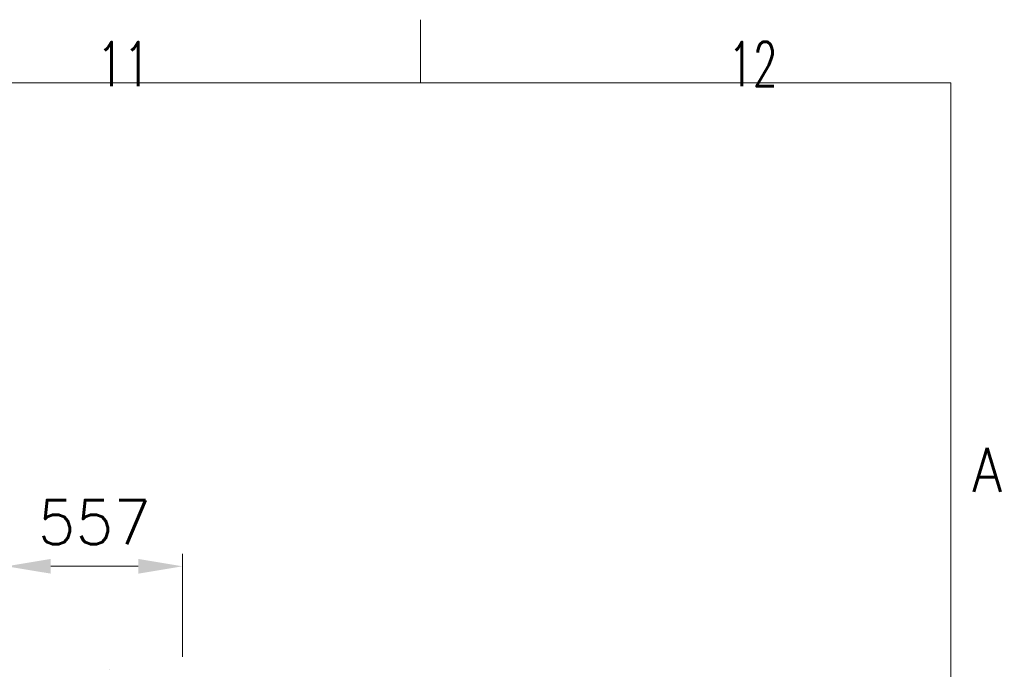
# Model space of a CAD drawing. Header units: inches. Extents: x 0 to 23760, y -13 to 16800.
# Tile 279 of 279: x 20611 to 23729, y 14742 to 16800. Entities that reach past the tile are written whole.
import ezdxf

# ---------------------------------------------------------------- set-up
doc = ezdxf.new("R2010")
doc.units = ezdxf.units.IN
for name, color, linetype, true_color in [('1', 7, 'Continuous', 0xffffff), ('210', 7, 'Continuous', 0xffffff), ('254', 7, 'Continuous', 0xffffff)]:
    doc.layers.add(name, color=color, linetype=linetype, true_color=true_color)
doc.styles.add('latin_extended', font='simplex.shx')
doc.dimstyles.get("Standard").update_dxf_attribs({"dimtxt": 0.18, "dimasz": 0.18, "dimexe": 0.18, "dimexo": 0.0625, "dimgap": 0.09, "dimtad": 0, "dimtih": 1, "dimtoh": 1, "dimdec": 4, "dimzin": 0, "dimdsep": 46, "dimtxsty": 'Standard', "dimcen": 0.09, "dimadec": 0, "dimazin": 0, "dimtfac": 1, "dimtdec": 4, "dimtofl": 0, "dimtmove": 0, "dimatfit": 3, "dimfxl": 1, "dimtolj": 1, "dimtzin": 0, "dimarcsym": 0})

# ---------------------------------------------------------------- blocks, each defined once
blk = doc.blocks.new('_U4')
at = {"layer": '254', "color": 3, "linetype": 'Continuous', "lineweight": 13, "transparency": 16777216}
for p, q in [((20569.4, 11758.9), (20569.4, 15108)), ((21126.3, 14781.6), (21126.3, 15108)), ((20709.4, 15068), (20986.3, 15068))]:
    blk.add_line(p, q, dxfattribs=at)
at = {"layer": '254', "color": 3, "transparency": 16777216}
for points in [[(20709.4, 15091.4), (20709.4, 15044.7), (20569.4, 15068)], [(20986.3, 15044.7), (20986.3, 15091.4), (21126.3, 15068)]]:
    blk.add_solid(points, dxfattribs=at)
at = {"layer": 'Defpoints', "color": 0, "transparency": 16777216}
for p in [(21126.3, 15068), (21126.3, 14741.6), (20569.4, 11718.9)]:
    blk.add_point(p, dxfattribs=at)
at = {"layer": '254', "color": 2, "lineweight": 13, "transparency": 16777216, "insert": (20667.8, 15278), "char_height": 140, "attachment_point": 1, "style": 'latin_extended'}
blk.add_mtext('\\A1;557', dxfattribs=at)

msp = doc.modelspace()

# ---------------------------------------------------------------- linework, layer by layer
at = {"layer": '1', "color": 2, "linetype": 'Continuous', "lineweight": 25}
msp.add_line((20895.904, 14741.595), (20896.76, 14741.595), dxfattribs=at)
at = {"layer": '210', "color": 7, "linetype": 'Continuous', "lineweight": 18}
for p, q in [((21880, 16600), (21880, 16800)), ((200, 16600), (23560, 16600)), ((23560, 200), (23560, 16600))]:
    msp.add_line(p, q, dxfattribs=at)

# ---------------------------------------------------------------- texts
at = {"layer": '210', "color": 211, "linetype": 'Continuous', "lineweight": 18, "char_height": 140, "attachment_point": 7, "line_spacing_factor": 0.963855, "style": 'latin_extended'}
for s, insert in [('\\W0.7031;11', (20855.328, 16589.303)), ('\\W0.6453;12', (22855.328, 16589.303)), ('\\W0.8818;A', (23627.11, 15303.644))]:
    msp.add_mtext(s, dxfattribs=dict(at, insert=insert))

# ---------------------------------------------------------------- dimensions: what is measured, and where the dimension line sits
at = {"layer": '254', "color": 2, "linetype": 'Continuous', "lineweight": 13}
dim = msp.add_linear_dim(base=(21126.287, 15068.022), p1=(20569.393, 11718.86), p2=(21126.287, 14741.595), dimstyle='Standard', override={"dimscale": 40, "dimtxt": 3.5, "dimasz": 3.5, "dimexe": 1, "dimexo": 1, "dimgap": 1.75, "dimtad": 1, "dimtih": 1, "dimtoh": 0, "dimdec": 0, "dimlfac": 1, "dimzin": 8, "dimdsep": 46, "dimlunit": 2, "dimtxsty": 'latin_extended', "dimsah": 1, "dimse1": 0, "dimse2": 0, "dimsd1": 0, "dimsd2": 0, "dimclrd": 3, "dimclre": 3, "dimclrt": 2, "dimtol": 0, "dimtm": -0.1, "dimtfac": 0.714286, "dimtdec": 3, "dimtofl": 1, "dimtmove": 0, "dimtzin": 8, "dimlwd": 13, "dimlwe": 13}, dxfattribs=at)
dim.commit()
dim.dimension.update_dxf_attribs({"geometry": '_U4', "text_midpoint": (20847.84, 15068.022), "dimtype": 160})

doc.saveas('drawing.dxf')
